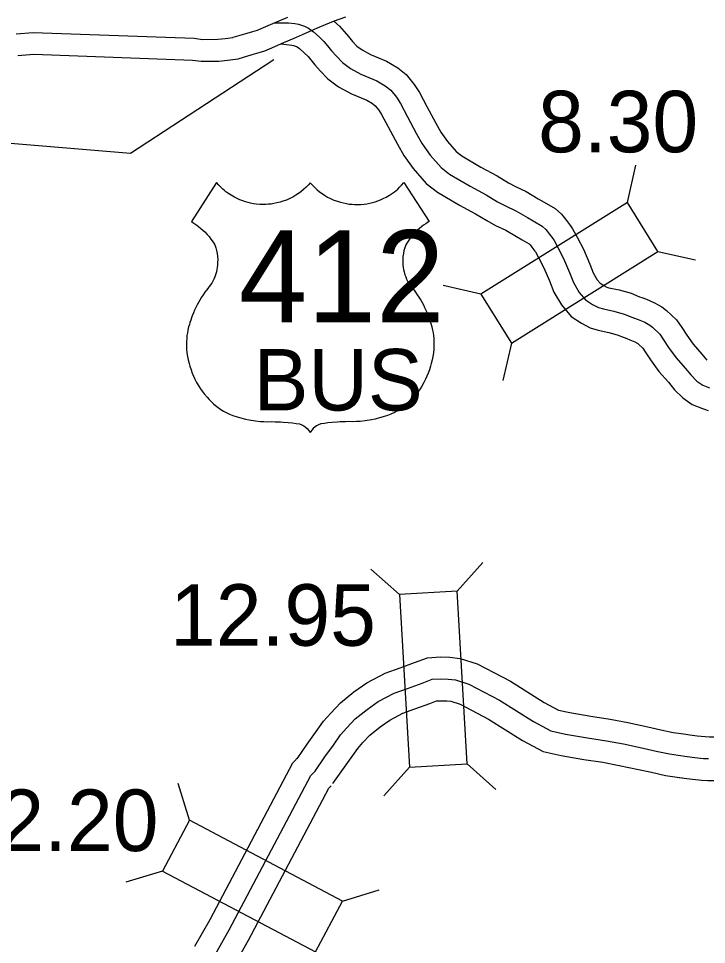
# Model space of a CAD drawing. Extents: x 31699 to 244310, y -8841 to 11474.
# Drawn here: x 136099.7 to 136414.8, y -2238.8 to -1814.7 of the extents above; entities that cross this region are included whole.
import ezdxf

# ---------------------------------------------------------------- set-up
doc = ezdxf.new("R2010")
doc.units = 0
for name, color, linetype in [('B_Logo', 7, 'Continuous'), ('R_XS_EARTHWORK_STAGE1', 7, 'Continuous'), ('R_XS_EARTHWORK_STAGE2', 7, 'Continuous'), ('S_AREA_CALC', 7, 'Continuous'), ('S_WALL', 7, 'Continuous'), ('S_WALL_ANNOT', 7, 'Continuous')]:
    doc.layers.add(name, color=color, linetype=linetype)

msp = doc.modelspace()

# ---------------------------------------------------------------- linework, layer by layer
for points in [[(136233.32, -1889.99), (136232.47, -1890.95), (136231.28, -1892.15), (136230.23, -1893.1), (136229.07, -1894.05), (136227.91, -1894.9), (136226.75, -1895.66), (136225.37, -1896.47), (136223.99, -1897.17), (136222.47, -1897.84), (136220.84, -1898.44), (136219.51, -1898.85), (136218.08, -1899.21), (136216.71, -1899.49), (136215.48, -1899.67), (136214.12, -1899.81), (136213.01, -1899.88), (136211.62, -1899.9), (136210.19, -1899.84), (136208.54, -1899.69), (136207.39, -1899.53), (136206.02, -1899.27), (136204.84, -1898.99), (136203.64, -1898.65), (136202.43, -1898.24), (136201.08, -1897.72), (136199.9, -1897.2), (136198.61, -1896.55), (136197.07, -1895.65), (136195.66, -1894.72), (136194.74, -1894.03), (136194.01, -1893.45), (136193.26, -1892.8), (136192.43, -1892.03), (136191.48, -1891.07), (136190.43, -1889.89), (136178.89, -1907.74), (136179.63, -1908.18), (136180.41, -1908.68), (136181.42, -1909.38), (136182.23, -1909.99), (136183.25, -1910.82), (136184.14, -1911.62), (136185, -1912.44), (136186.08, -1913.57), (136186.98, -1914.62), (136187.83, -1915.7), (136188.81, -1917.11), (136189.57, -1918.3), (136190.05, -1919.71), (136190.38, -1920.92), (136190.67, -1922.33), (136190.86, -1923.76), (136190.95, -1925.03), (136190.94, -1926.49), (136190.86, -1927.73), (136190.74, -1928.72), (136190.58, -1929.67), (136190.33, -1930.78), (136189.94, -1932.13), (136189.61, -1933.06), (136189.17, -1934.12), (136188.75, -1935), (136188.26, -1935.91), (136187.68, -1936.74), (136187.06, -1937.48), (136186.37, -1938.34), (136185.76, -1939.14), (136185.09, -1940.06), (136184.28, -1941.22), (136183.57, -1942.33), (136182.73, -1943.71), (136182.1, -1944.82), (136181.51, -1945.93), (136180.91, -1947.14), (136180.36, -1948.34), (136179.82, -1949.59), (136179.33, -1950.83), (136178.95, -1951.86), (136178.6, -1952.88), (136178.27, -1953.91), (136177.97, -1954.85), (136177.65, -1956), (136177.3, -1957.52), (136177.08, -1958.69), (136176.89, -1959.97), (136176.75, -1961.31), (136176.66, -1962.81), (136176.64, -1964.16), (136176.66, -1965.02), (136176.72, -1966.15), (136176.88, -1967.81), (136177.14, -1969.55), (136177.44, -1971), (136177.87, -1972.66), (136178.24, -1973.95), (136178.75, -1975.57), (136179.3, -1977.1), (136179.91, -1978.57), (136180.56, -1979.97), (136181.29, -1981.39)], [(136233.32, -1889.99), (136234.18, -1890.95), (136235.37, -1892.15), (136236.42, -1893.1), (136237.57, -1894.05), (136238.74, -1894.9), (136239.89, -1895.66), (136241.28, -1896.47), (136242.65, -1897.17), (136244.18, -1897.84), (136245.8, -1898.44), (136247.13, -1898.85), (136248.56, -1899.21), (136249.94, -1899.49), (136251.16, -1899.67), (136252.52, -1899.81), (136253.64, -1899.88), (136255.03, -1899.9), (136256.45, -1899.84), (136258.1, -1899.69), (136259.26, -1899.53), (136260.62, -1899.27), (136261.8, -1898.99), (136263.01, -1898.65), (136264.22, -1898.24), (136265.56, -1897.72), (136266.75, -1897.2), (136268.03, -1896.55), (136269.57, -1895.65), (136270.98, -1894.72), (136271.91, -1894.03), (136272.63, -1893.45), (136273.39, -1892.8), (136274.22, -1892.03), (136275.17, -1891.07), (136276.22, -1889.89), (136287.76, -1907.74), (136287.02, -1908.18), (136286.24, -1908.68), (136285.23, -1909.38), (136284.42, -1909.99), (136283.4, -1910.82), (136282.5, -1911.62), (136281.64, -1912.44), (136280.57, -1913.57), (136279.67, -1914.62), (136278.82, -1915.7), (136277.83, -1917.11), (136277.08, -1918.3), (136276.59, -1919.71), (136276.26, -1920.92), (136275.97, -1922.33), (136275.78, -1923.76), (136275.7, -1925.03), (136275.7, -1926.49), (136275.79, -1927.73), (136275.91, -1928.72), (136276.07, -1929.67), (136276.32, -1930.78), (136276.71, -1932.13), (136277.04, -1933.06), (136277.48, -1934.12), (136277.89, -1935), (136278.38, -1935.91), (136278.96, -1936.74), (136279.59, -1937.48), (136280.28, -1938.34), (136280.89, -1939.14), (136281.56, -1940.06), (136282.36, -1941.22), (136283.08, -1942.33), (136283.92, -1943.71), (136284.54, -1944.82), (136285.13, -1945.93), (136285.73, -1947.14), (136286.29, -1948.34), (136286.82, -1949.59), (136287.32, -1950.83), (136287.7, -1951.86), (136288.04, -1952.88), (136288.38, -1953.91), (136288.67, -1954.85), (136289, -1956), (136289.35, -1957.52), (136289.57, -1958.69), (136289.76, -1959.97), (136289.9, -1961.31), (136289.99, -1962.81), (136290, -1964.16), (136289.99, -1965.02), (136289.93, -1966.15), (136289.77, -1967.81), (136289.5, -1969.55), (136289.21, -1971), (136288.78, -1972.66), (136288.41, -1973.95), (136287.9, -1975.57), (136287.35, -1977.1), (136286.74, -1978.57), (136286.09, -1979.97), (136285.35, -1981.39)], [(136181.29, -1981.39), (136182.26, -1983.06), (136183.03, -1984.26), (136183.82, -1985.38), (136184.79, -1986.66), (136186.06, -1988.17), (136187.09, -1989.29), (136187.97, -1990.17), (136189, -1991.13), (136189.96, -1991.96), (136191.11, -1992.89), (136192.35, -1993.8), (136193.58, -1994.63), (136194.8, -1995.2), (136196.38, -1995.88), (136197.96, -1996.49), (136199.91, -1997.16), (136201.57, -1997.65), (136203.61, -1998.17), (136205.31, -1998.53), (136208.24, -1998.99), (136210.53, -1999.23), (136212.12, -1999.32), (136213.81, -1999.37), (136215.68, -1999.36), (136217.22, -1999.38), (136218.46, -1999.41), (136219.66, -1999.47), (136220.98, -1999.55), (136223.21, -1999.72), (136225.22, -1999.93), (136226.84, -2000.14), (136228.45, -2000.37), (136229.53, -2000.79), (136230.46, -2001.3), (136231.05, -2001.71), (136231.92, -2002.48), (136232.54, -2003.19), (136233.04, -2003.89), (136233.32, -2004.39)], [(136285.35, -1981.39), (136284.38, -1983.06), (136283.61, -1984.26), (136282.83, -1985.38), (136281.86, -1986.66), (136280.59, -1988.17), (136279.55, -1989.29), (136278.68, -1990.17), (136277.65, -1991.13), (136276.69, -1991.96), (136275.53, -1992.89), (136274.3, -1993.8), (136273.06, -1994.63), (136271.85, -1995.2), (136270.27, -1995.88), (136268.68, -1996.49), (136266.73, -1997.16), (136265.08, -1997.65), (136263.03, -1998.17), (136261.34, -1998.53), (136258.41, -1998.99), (136256.12, -1999.23), (136254.53, -1999.32), (136252.83, -1999.37), (136250.97, -1999.36), (136249.42, -1999.38), (136248.19, -1999.41), (136246.99, -1999.47), (136245.67, -1999.55), (136243.43, -1999.72), (136241.42, -1999.93), (136239.81, -2000.14), (136238.2, -2000.37), (136237.12, -2000.79), (136236.18, -2001.3), (136235.6, -2001.71), (136234.72, -2002.48), (136234.1, -2003.19), (136233.61, -2003.89), (136233.32, -2004.39)]]:
    msp.add_lwpolyline(points)
at = {"layer": 'B_Logo'}
for points in [[(136204.39, -1821.46), (136207.02, -1820.68), (136209.11, -1820.03), (136211.96, -1818.86), (136216.23, -1817.04), (136223.01, -1814.08)], [(136216.94, -1816.73), (136219.42, -1816.71), (136220.28, -1816.7), (136223.34, -1816.68), (136226.21, -1817.05), (136227.94, -1817.31), (136230.74, -1818.22), (136232.48, -1819.07), (136234.82, -1820.79), (136237.37, -1823.17), (136239.51, -1825.16), (136241.26, -1827.15), (136243.14, -1829.47), (136245.29, -1831.92), (136248.04, -1834.83), (136251.72, -1837.54), (136256.54, -1840.24), (136263.81, -1843.19), (136267.62, -1845.49), (136270.17, -1847.54), (136272.86, -1850.79), (136274.67, -1853.64), (136277.85, -1859.69), (136282.04, -1867.47), (136284.6, -1872.05), (136288.3, -1877.23), (136293.27, -1882.99), (136297.15, -1885.97), (136306.58, -1891.43), (136313.93, -1895.51), (136319.15, -1898.61), (136322.76, -1900.58), (136327.5, -1902.81), (136332.78, -1905.91), (136335.45, -1907.42), (136339.53, -1909.86), (136341.14, -1911.31), (136341.81, -1912.11), (136342.75, -1913.3), (136344.37, -1915.49), (136344.97, -1916.35), (136346.73, -1919.54), (136349.36, -1924.66), (136352.08, -1931.11), (136353.91, -1935.64), (136356.54, -1940.15), (136359.43, -1943.6), (136362.64, -1945.65), (136365.31, -1947.09), (136367.58, -1947.74), (136372.38, -1948.77), (136377.11, -1950.07), (136380.65, -1951.51), (136381.78, -1951.9), (136383.45, -1952.56), (136386.53, -1953.87), (136388.8, -1955.18), (136390.07, -1956.11), (136393.35, -1959.22), (136395.11, -1961.81), (136397.46, -1965.46), (136400.83, -1970.1), (136404.99, -1974.88), (136407.54, -1977.99), (136410.43, -1980.77), (136413.04, -1982.69), (136416.17, -1983.93)], [(136098.67, -1821.66), (136106.51, -1821.06), (136180.21, -1823.75), (136184, -1824.26), (136191.06, -1824.2), (136194.32, -1823.91), (136197.84, -1823.42), (136198.11, -1823.32), (136204.39, -1821.46)], [(136235.52, -2159.45), (136240.06, -2152.87), (136243.94, -2147.51), (136247.23, -2142.81), (136250.07, -2139.58), (136253.9, -2135.55), (136259.39, -2131.17), (136264.48, -2127.52), (136271.71, -2123.73), (136277.88, -2121.55), (136284.58, -2119.09), (136289.1, -2117.39), (136293.15, -2117.16), (136296.55, -2117.26), (136299.88, -2117.64), (136305.88, -2119.59), (136319.98, -2126.96), (136335.5, -2136.71), (136343.45, -2140.92), (136350.25, -2142.47), (136360.25, -2144.19), (136368.98, -2145.52), (136376.77, -2147), (136385.77, -2148.93), (136391.71, -2150.22), (136397.77, -2151.57), (136401.77, -2152.14), (136405.9, -2152.78), (136409.5, -2153.15), (136413.43, -2153.58), (136415.76, -2153.7)], [(136188.8, -2245.43), (136196.22, -2232.16), (136233.67, -2161.47), (136235.52, -2159.45)]]:
    msp.add_lwpolyline(points, dxfattribs=at)
at = {"layer": 'R_XS_EARTHWORK_STAGE1'}
for p, q in [((136378.55, -1898.97), (136382.5, -1881.82)), ((136392.56, -1921.35), (136409.71, -1925.29)), ((136311.42, -1941), (136294.27, -1937.05)), ((136325.43, -1963.38), (136321.49, -1980.53)), ((136300.62, -2077.06), (136312.34, -2063.93)), ((136274.27, -2078.57), (136261.13, -2066.86)), ((136278.79, -2157.64), (136267.08, -2170.78)), ((136305.15, -2156.14), (136318.28, -2167.85)), ((136178.05, -2181.87), (136172.88, -2165.04)), ((136165.69, -2205.19), (136148.86, -2210.37)), ((136248.03, -2218.94), (136264.85, -2213.77))]:
    msp.add_line(p, q, dxfattribs=at)
for points in [[(136325.43, -1963.38), (136392.56, -1921.35), (136378.55, -1898.97), (136311.42, -1941)], [(136305.15, -2156.14), (136300.62, -2077.06), (136274.27, -2078.57), (136278.79, -2157.64)], [(136248.03, -2218.94), (136178.05, -2181.87), (136165.69, -2205.19), (136235.67, -2242.27)]]:
    msp.add_lwpolyline(points, close=True, dxfattribs=at)
at = {"layer": 'R_XS_EARTHWORK_STAGE2'}
for points in [[(136227.29, -2153.77), (136231.89, -2147.1), (136235.8, -2141.7), (136239.36, -2136.62), (136242.69, -2132.84), (136247.12, -2128.16), (136253.36, -2123.19), (136259.23, -2118.99), (136267.7, -2114.54), (136274.49, -2112.14), (136281.1, -2109.72), (136287, -2107.49), (136293.03, -2107.15), (136297.27, -2107.28), (136302.01, -2107.81), (136309.77, -2110.34), (136324.97, -2118.28), (136340.51, -2128.05), (136346.96, -2131.46), (136352.21, -2132.66), (136361.85, -2134.32), (136370.66, -2135.67), (136378.75, -2137.19), (136387.88, -2139.15), (136393.86, -2140.45), (136399.57, -2141.73), (136403.24, -2142.25), (136405.29, -2142.56)], [(136243.74, -2165.13), (136248.22, -2158.65), (136252.09, -2153.31), (136255.11, -2149), (136257.45, -2146.33), (136260.68, -2142.93), (136265.42, -2139.15), (136269.74, -2136.06), (136275.72, -2132.92), (136281.27, -2130.96), (136288.07, -2128.47), (136291.2, -2127.29), (136293.28, -2127.17), (136295.83, -2127.25), (136297.75, -2127.46), (136302, -2128.84), (136315, -2135.63), (136330.49, -2145.38), (136339.94, -2150.38), (136348.29, -2152.28), (136358.64, -2154.06), (136367.29, -2155.38), (136374.8, -2156.8), (136383.66, -2158.7), (136389.56, -2159.98), (136395.98, -2161.42), (136400.31, -2162.03), (136403.67, -2162.55)], [(136405.33, -2142.57), (136407.18, -2142.85), (136410.57, -2143.2), (136414.23, -2143.61), (136416.09, -2143.7), (136418.94, -2143.75), (136422.44, -2143.97), (136426.37, -2144.53)], [(136180.56, -2239.67), (136187.43, -2227.38), (136225.43, -2155.65), (136228.14, -2152.69)], [(136402.29, -2162.34), (136404.63, -2162.7), (136408.43, -2163.09), (136412.63, -2163.56), (136415.43, -2163.69), (136418.16, -2163.74), (136420.4, -2163.88), (136423.53, -2164.33)], [(136197.03, -2251.19), (136205, -2236.94), (136241.91, -2167.28), (136242.89, -2166.21)]]:
    msp.add_lwpolyline(points, dxfattribs=at)
at = {"layer": 'S_AREA_CALC'}
for points in [[(136200.26, -1833.17), (136206.81, -1831.17), (136209.92, -1830.25), (136212.51, -1829.44), (136215.81, -1828.09), (136220.2, -1826.22), (136227.02, -1823.24), (136236.64, -1819.03), (136244.04, -1815.92), (136249.59, -1813.92)], [(136244.19, -1815.86), (136246.69, -1818.17), (136248.9, -1820.7), (136250.79, -1823.02), (136252.69, -1825.19), (136254.69, -1827.31), (136257.15, -1829.12), (136260.87, -1831.21), (136268.31, -1834.22), (136273.37, -1837.28), (136277.23, -1840.39), (136280.96, -1844.89), (136283.33, -1848.62), (136286.68, -1855), (136290.8, -1862.65), (136293.06, -1866.69), (136296.17, -1871.04), (136300.17, -1875.68), (136302.72, -1877.64), (136311.51, -1882.73), (136318.91, -1886.84), (136324.1, -1889.92), (136327.29, -1891.66), (136332.16, -1893.96), (136337.77, -1897.24), (136340.48, -1898.78), (136345.51, -1901.78), (136348.35, -1904.35), (136349.56, -1905.79), (136350.71, -1907.24), (136352.49, -1909.65), (136353.47, -1911.06), (136355.56, -1914.84), (136358.43, -1920.43), (136361.32, -1927.3), (136362.91, -1931.22), (136364.75, -1934.39), (136366.1, -1936), (136367.71, -1937.02), (136369.11, -1937.78), (136370.01, -1938.04), (136374.75, -1939.05), (136380.33, -1940.58), (136384.17, -1942.15), (136385.24, -1942.52), (136387.24, -1943.3), (136391.01, -1944.91), (136394.26, -1946.79), (136396.47, -1948.4), (136401.03, -1952.71), (136403.45, -1956.29), (136405.72, -1959.81), (136408.66, -1963.87), (136412.63, -1968.42), (136414.91, -1971.2)], [(136219.97, -1826.32), (136224.83, -1826.96), (136225.65, -1827.08), (136226.97, -1827.51), (136227.28, -1827.66), (136228.43, -1828.5), (136230.56, -1830.49), (136232.34, -1832.15), (136233.62, -1833.6), (136235.49, -1835.91), (136237.89, -1838.65), (136241.39, -1842.36), (136246.29, -1845.96), (136252.2, -1849.27), (136259.32, -1852.16), (136261.87, -1853.7), (136263.11, -1854.69), (136264.76, -1856.68), (136266.02, -1858.66), (136269.02, -1864.39), (136273.27, -1872.28), (136276.14, -1877.42), (136280.43, -1883.41), (136286.37, -1890.31), (136291.58, -1894.3), (136301.65, -1900.13), (136308.95, -1904.18), (136314.19, -1907.3), (136318.22, -1909.5), (136322.83, -1911.67), (136327.79, -1914.57), (136330.42, -1916.06), (136333.55, -1917.94), (136333.93, -1918.28), (136334.06, -1918.43), (136334.8, -1919.37), (136336.25, -1921.33), (136336.47, -1921.65), (136337.9, -1924.24), (136340.29, -1928.89), (136342.83, -1934.93), (136344.91, -1940.05), (136348.32, -1945.92), (136352.75, -1951.21), (136357.56, -1954.27), (136361.51, -1956.41), (136365.15, -1957.45), (136370, -1958.49), (136373.89, -1959.56), (136377.13, -1960.87), (136378.33, -1961.29), (136379.67, -1961.81), (136382.04, -1962.82), (136383.34, -1963.58), (136383.67, -1963.81), (136385.68, -1965.73), (136386.76, -1967.32), (136389.21, -1971.11), (136392.99, -1976.34), (136397.35, -1981.33), (136400.18, -1984.78), (136403.97, -1988.44), (136408.16, -1991.51), (136412.92, -1993.4), (136413.89, -1993.68), (136415.5, -1994.21)], [(136099.39, -1831.63), (136106.71, -1831.08), (136179.36, -1833.73), (136183.38, -1834.26), (136191.54, -1834.2), (136195.46, -1833.85), (136200.26, -1833.17)]]:
    msp.add_lwpolyline(points, dxfattribs=at)
at = {"layer": 'S_WALL_ANNOT'}
msp.add_lwpolyline([(135400.7, -1624.63), (135426.99, -1696.44), (135523.58, -1809.61), (135534.31, -1900.31), (135549.82, -1826.32), (136151.09, -1876.44), (136216.7, -1833.48)], dxfattribs=at)

# ---------------------------------------------------------------- texts
for s, height, p in [('412', 42.24, (136200.62, -1953.91)), ('BUS', 28.16, (136207.41, -1994.24))]:
    msp.add_text(s, height=height).set_placement(p)
at = {"layer": 'S_WALL'}
for s, p in [('8.30', (136337.68, -1875.99)), ('12.95', (136169.16, -2102.01)), ('12.20', (136069.6, -2196.04))]:
    msp.add_text(s, height=28.16, dxfattribs=at).set_placement(p)

doc.saveas('drawing.dxf')
